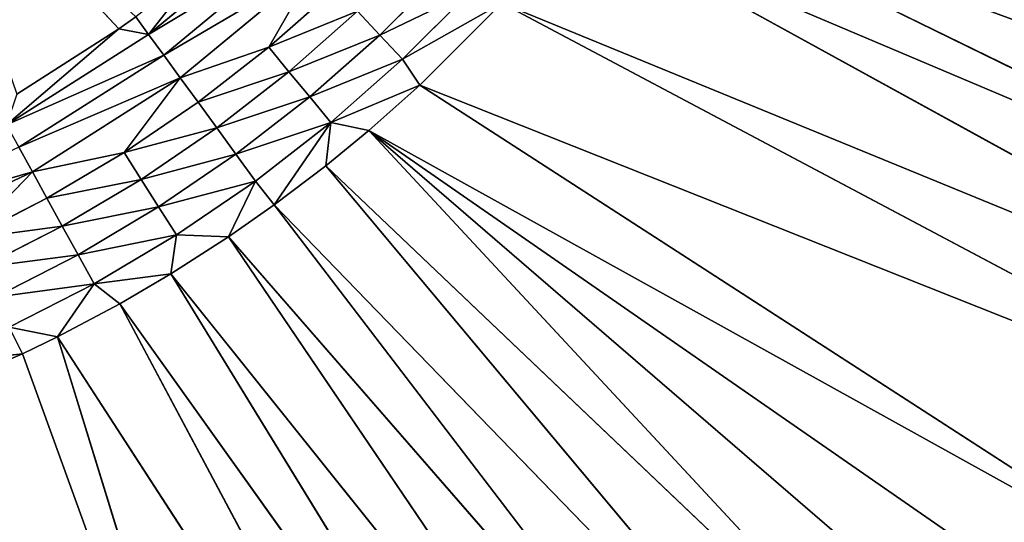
# Model space of a CAD drawing. Extents: x 0 to 500, y 0 to 390.
# Tile 596 of 656: x 260 to 276, y 175 to 183. Entities that reach past the tile are written whole.
import ezdxf

# ---------------------------------------------------------------- set-up
doc = ezdxf.new("R2010")
doc.units = 0
doc.header["$LTSCALE"] = 25.4
doc.layers.get('0').update_dxf_attribs({"linetype": 'CONTINUOUS'})

# ---------------------------------------------------------------- blocks, each defined once
blk = doc.blocks.new('ATLANTA505_-_S_STL')
at = {"color": 0}
for p, q in [((264.88, 25.467, 224.287), (260.559, 25.163, 212.367)), ((264.88, 25.467, 224.287), (260.559, 25.163, 212.367)), ((264.88, 25.467, 224.287), (261.112, 25.161, 212.098)), ((264.88, 25.467, 224.287), (261.112, 25.161, 212.098)), ((268.257, 25.454, 223.102), (261.112, 25.161, 212.098)), ((268.257, 25.454, 223.102), (261.112, 25.161, 212.098)), ((268.257, 25.454, 223.102), (262.102, 25.157, 211.574)), ((268.257, 25.454, 223.102), (262.102, 25.157, 211.574)), ((269.87, 25.447, 222.438), (262.102, 25.157, 211.574)), ((269.87, 25.447, 222.438), (262.102, 25.157, 211.574)), ((269.87, 25.447, 222.438), (262.913, 25.154, 211.1)), ((269.87, 25.447, 222.438), (262.913, 25.154, 211.1)), ((271.43, 25.441, 221.726), (262.913, 25.154, 211.1)), ((271.43, 25.441, 221.726), (262.913, 25.154, 211.1)), ((271.43, 25.441, 221.726), (263.829, 25.15, 210.513)), ((271.43, 25.441, 221.726), (263.829, 25.15, 210.513)), ((272.934, 25.435, 220.962), (263.829, 25.15, 210.513)), ((272.934, 25.435, 220.962), (263.829, 25.15, 210.513)), ((272.934, 25.435, 220.962), (264.556, 25.147, 210.005)), ((272.934, 25.435, 220.962), (264.556, 25.147, 210.005)), ((274.382, 25.43, 220.145), (264.556, 25.147, 210.005)), ((274.382, 25.43, 220.145), (264.556, 25.147, 210.005)), ((274.382, 25.43, 220.145), (265.375, 25.144, 209.384)), ((274.382, 25.43, 220.145), (265.375, 25.144, 209.384)), ((275.772, 25.425, 219.274), (265.375, 25.144, 209.384)), ((275.772, 25.425, 219.274), (265.375, 25.144, 209.384)), ((275.772, 25.425, 219.274), (266.057, 25.142, 208.824)), ((275.772, 25.425, 219.274), (266.057, 25.142, 208.824)), ((277.101, 25.421, 218.346), (266.057, 25.142, 208.824)), ((277.101, 25.421, 218.346), (266.057, 25.142, 208.824)), ((278.368, 25.417, 217.36), (266.057, 25.142, 208.824)), ((278.368, 25.417, 217.36), (266.057, 25.142, 208.824)), ((279.572, 25.414, 216.314), (266.865, 25.14, 208.106)), ((279.572, 25.414, 216.314), (266.865, 25.14, 208.106)), ((281.791, 25.408, 214.037), (268.167, 25.137, 206.807)), ((281.791, 25.408, 214.037), (268.167, 25.137, 206.807)), ((282.804, 25.406, 212.802), (269.37, 25.136, 205.416)), ((282.804, 25.406, 212.802), (269.37, 25.136, 205.416)), ((283.751, 25.405, 211.501), (269.906, 25.136, 204.721)), ((283.751, 25.405, 211.501), (269.906, 25.136, 204.721)), ((260.559, 25.163, 212.367), (258.817, 25.169, 213.108)), ((260.559, 25.163, 212.367), (258.817, 25.169, 213.108)), ((260.559, 25.163, 212.367), (258.96, 25.138, 212.549)), ((260.559, 25.163, 212.367), (258.96, 25.138, 212.549)), ((260.123, 25.046, 211.47), (261.441, 25.04, 210.796)), ((260.123, 25.046, 211.47), (261.441, 25.04, 210.796)), ((260.559, 25.163, 212.367), (260.348, 25.133, 211.945)), ((260.559, 25.163, 212.367), (260.348, 25.133, 211.945)), ((261.112, 25.161, 212.098), (260.348, 25.133, 211.945)), ((261.112, 25.161, 212.098), (260.348, 25.133, 211.945)), ((261.695, 25.127, 211.256), (260.348, 25.133, 211.945)), ((261.695, 25.127, 211.256), (260.348, 25.133, 211.945)), ((261.112, 25.161, 212.098), (260.559, 25.163, 212.367)), ((261.112, 25.161, 212.098), (260.559, 25.163, 212.367)), ((262.102, 25.157, 211.574), (261.112, 25.161, 212.098)), ((261.112, 25.161, 212.098), (261.695, 25.127, 211.256)), ((261.112, 25.161, 212.098), (261.695, 25.127, 211.256)), ((262.102, 25.157, 211.574), (261.112, 25.161, 212.098)), ((261.441, 25.04, 210.796), (261.19, 24.895, 210.342)), ((261.441, 25.04, 210.796), (261.19, 24.895, 210.342)), ((261.695, 25.127, 211.256), (261.441, 25.04, 210.796)), ((261.695, 25.127, 211.256), (261.441, 25.04, 210.796)), ((261.441, 25.04, 210.796), (262.719, 25.035, 210.038)), ((261.441, 25.04, 210.796), (262.719, 25.035, 210.038)), ((262.102, 25.157, 211.574), (261.695, 25.127, 211.256)), ((262.102, 25.157, 211.574), (261.695, 25.127, 211.256)), ((263.001, 25.122, 210.482), (261.695, 25.127, 211.256)), ((263.001, 25.122, 210.482), (261.695, 25.127, 211.256)), ((262.913, 25.154, 211.1), (262.102, 25.157, 211.574)), ((262.913, 25.154, 211.1), (262.102, 25.157, 211.574)), ((262.719, 25.035, 210.038), (262.44, 24.89, 209.6)), ((262.719, 25.035, 210.038), (262.44, 24.89, 209.6)), ((263.001, 25.122, 210.482), (262.719, 25.035, 210.038)), ((263.001, 25.122, 210.482), (262.719, 25.035, 210.038)), ((262.719, 25.035, 210.038), (263.947, 25.03, 209.202)), ((262.719, 25.035, 210.038), (263.947, 25.03, 209.202)), ((263.829, 25.15, 210.513), (262.913, 25.154, 211.1)), ((262.913, 25.154, 211.1), (263.001, 25.122, 210.482)), ((262.913, 25.154, 211.1), (263.001, 25.122, 210.482)), ((263.829, 25.15, 210.513), (262.913, 25.154, 211.1)), ((263.001, 25.122, 210.482), (263.829, 25.15, 210.513)), ((263.001, 25.122, 210.482), (263.829, 25.15, 210.513)), ((264.255, 25.117, 209.627), (263.001, 25.122, 210.482)), ((264.255, 25.117, 209.627), (263.001, 25.122, 210.482)), ((263.947, 25.03, 209.202), (263.641, 24.885, 208.783)), ((263.947, 25.03, 209.202), (263.641, 24.885, 208.783)), ((264.556, 25.147, 210.005), (263.829, 25.15, 210.513)), ((263.829, 25.15, 210.513), (264.255, 25.117, 209.627)), ((263.829, 25.15, 210.513), (264.255, 25.117, 209.627)), ((264.556, 25.147, 210.005), (263.829, 25.15, 210.513)), ((264.255, 25.117, 209.627), (263.947, 25.03, 209.202)), ((264.255, 25.117, 209.627), (263.947, 25.03, 209.202)), ((263.947, 25.03, 209.202), (265.119, 25.026, 208.292)), ((263.947, 25.03, 209.202), (265.119, 25.026, 208.292)), ((264.556, 25.147, 210.005), (264.255, 25.117, 209.627)), ((264.556, 25.147, 210.005), (264.255, 25.117, 209.627)), ((265.454, 25.113, 208.697), (264.255, 25.117, 209.627)), ((265.454, 25.113, 208.697), (264.255, 25.117, 209.627)), ((265.375, 25.144, 209.384), (264.556, 25.147, 210.005)), ((264.556, 25.147, 210.005), (265.454, 25.113, 208.697)), ((264.556, 25.147, 210.005), (265.454, 25.113, 208.697)), ((265.375, 25.144, 209.384), (264.556, 25.147, 210.005)), ((265.119, 25.026, 208.292), (264.788, 24.881, 207.892)), ((265.119, 25.026, 208.292), (264.788, 24.881, 207.892)), ((265.454, 25.113, 208.697), (265.119, 25.026, 208.292)), ((265.454, 25.113, 208.697), (265.119, 25.026, 208.292)), ((265.119, 25.026, 208.292), (266.233, 25.022, 207.312)), ((265.119, 25.026, 208.292), (266.233, 25.022, 207.312)), ((266.057, 25.142, 208.824), (265.375, 25.144, 209.384)), ((265.375, 25.144, 209.384), (265.454, 25.113, 208.697)), ((265.375, 25.144, 209.384), (265.454, 25.113, 208.697)), ((266.057, 25.142, 208.824), (265.375, 25.144, 209.384)), ((265.454, 25.113, 208.697), (266.057, 25.142, 208.824)), ((265.454, 25.113, 208.697), (266.057, 25.142, 208.824)), ((266.592, 25.109, 207.695), (265.454, 25.113, 208.697)), ((266.592, 25.109, 207.695), (265.454, 25.113, 208.697)), ((266.233, 25.022, 207.312), (265.878, 24.878, 206.933)), ((266.233, 25.022, 207.312), (265.878, 24.878, 206.933)), ((266.865, 25.14, 208.106), (266.057, 25.142, 208.824)), ((266.865, 25.14, 208.106), (266.057, 25.142, 208.824)), ((266.592, 25.109, 207.695), (266.233, 25.022, 207.312)), ((266.592, 25.109, 207.695), (266.233, 25.022, 207.312)), ((266.233, 25.022, 207.312), (267.285, 25.02, 206.262)), ((266.233, 25.022, 207.312), (267.285, 25.02, 206.262)), ((266.865, 25.14, 208.106), (266.592, 25.109, 207.695)), ((266.865, 25.14, 208.106), (266.592, 25.109, 207.695)), ((267.667, 25.107, 206.622), (266.592, 25.109, 207.695)), ((267.667, 25.107, 206.622), (266.592, 25.109, 207.695)), ((268.167, 25.137, 206.807), (266.865, 25.14, 208.106)), ((268.167, 25.137, 206.807), (266.865, 25.14, 208.106)), ((261.19, 24.895, 210.342), (259.901, 24.901, 211.001)), ((261.19, 24.895, 210.342), (259.901, 24.901, 211.001)), ((261.19, 24.895, 210.342), (260.947, 24.695, 209.901)), ((261.19, 24.895, 210.342), (260.947, 24.695, 209.901)), ((262.44, 24.89, 209.6), (261.19, 24.895, 210.342)), ((262.44, 24.89, 209.6), (261.19, 24.895, 210.342)), ((262.44, 24.89, 209.6), (262.17, 24.689, 209.176)), ((262.44, 24.89, 209.6), (262.17, 24.689, 209.176)), ((263.641, 24.885, 208.783), (262.44, 24.89, 209.6)), ((263.641, 24.885, 208.783), (262.44, 24.89, 209.6)), ((263.641, 24.885, 208.783), (263.345, 24.684, 208.376)), ((263.641, 24.885, 208.783), (263.345, 24.684, 208.376)), ((264.788, 24.881, 207.892), (263.641, 24.885, 208.783)), ((264.788, 24.881, 207.892), (263.641, 24.885, 208.783)), ((264.788, 24.881, 207.892), (264.467, 24.68, 207.505)), ((264.788, 24.881, 207.892), (264.467, 24.68, 207.505)), ((265.878, 24.878, 206.933), (264.788, 24.881, 207.892)), ((265.878, 24.878, 206.933), (264.788, 24.881, 207.892)), ((259.686, 24.7, 210.546), (260.715, 24.44, 209.482)), ((259.686, 24.7, 210.546), (260.947, 24.695, 209.901)), ((259.686, 24.7, 210.546), (260.715, 24.44, 209.482)), ((259.686, 24.7, 210.546), (260.947, 24.695, 209.901)), ((260.947, 24.695, 209.901), (260.715, 24.44, 209.482)), ((260.947, 24.695, 209.901), (260.715, 24.44, 209.482)), ((262.17, 24.689, 209.176), (260.715, 24.44, 209.482)), ((262.17, 24.689, 209.176), (260.715, 24.44, 209.482)), ((260.947, 24.695, 209.901), (262.17, 24.689, 209.176)), ((260.947, 24.695, 209.901), (262.17, 24.689, 209.176)), ((262.17, 24.689, 209.176), (263.063, 24.43, 207.989)), ((262.17, 24.689, 209.176), (263.345, 24.684, 208.376)), ((262.17, 24.689, 209.176), (263.063, 24.43, 207.989)), ((262.17, 24.689, 209.176), (263.345, 24.684, 208.376)), ((263.345, 24.684, 208.376), (263.063, 24.43, 207.989)), ((263.345, 24.684, 208.376), (263.063, 24.43, 207.989)), ((264.467, 24.68, 207.505), (263.063, 24.43, 207.989)), ((264.467, 24.68, 207.505), (263.063, 24.43, 207.989)), ((263.345, 24.684, 208.376), (264.467, 24.68, 207.505)), ((263.345, 24.684, 208.376), (264.467, 24.68, 207.505)), ((264.467, 24.68, 207.505), (265.206, 24.422, 206.217)), ((264.467, 24.68, 207.505), (265.533, 24.677, 206.566)), ((264.467, 24.68, 207.505), (265.206, 24.422, 206.217)), ((264.467, 24.68, 207.505), (265.533, 24.677, 206.566)), ((260.715, 24.44, 209.482), (258.209, 24.451, 210.667)), ((260.715, 24.44, 209.482), (258.209, 24.451, 210.667)), ((260.715, 24.44, 209.482), (260.499, 24.138, 209.092)), ((260.715, 24.44, 209.482), (260.499, 24.138, 209.092)), ((263.063, 24.43, 207.989), (260.715, 24.44, 209.482)), ((263.063, 24.43, 207.989), (260.715, 24.44, 209.482)), ((263.063, 24.43, 207.989), (262.8, 24.127, 207.629)), ((263.063, 24.43, 207.989), (262.8, 24.127, 207.629)), ((265.206, 24.422, 206.217), (263.063, 24.43, 207.989)), ((265.206, 24.422, 206.217), (263.063, 24.43, 207.989)), ((260.499, 24.138, 209.092), (262.8, 24.127, 207.629)), ((260.499, 24.138, 209.092), (262.8, 24.127, 207.629)), ((262.8, 24.127, 207.629), (262.561, 23.783, 207.301)), ((262.8, 24.127, 207.629), (262.561, 23.783, 207.301)), ((262.8, 24.127, 207.629), (264.901, 24.12, 205.892)), ((262.8, 24.127, 207.629), (264.901, 24.12, 205.892)), ((260.302, 23.793, 208.737), (262.088, 23.424, 207.214)), ((260.302, 23.793, 208.737), (262.088, 23.424, 207.214)), ((260.302, 23.793, 208.737), (262.561, 23.783, 207.301)), ((260.302, 23.793, 208.737), (262.561, 23.783, 207.301)), ((262.561, 23.783, 207.301), (262.088, 23.424, 207.214)), ((262.561, 23.783, 207.301), (262.088, 23.424, 207.214)), ((262.561, 23.783, 207.301), (262.357, 23.423, 207.022)), ((262.561, 23.783, 207.301), (262.357, 23.423, 207.022)), ((262.561, 23.783, 207.301), (263.442, 23.418, 206.177)), ((262.561, 23.783, 207.301), (263.442, 23.418, 206.177)), ((262.561, 23.783, 207.301), (264.622, 23.775, 205.596)), ((262.561, 23.783, 207.301), (264.622, 23.775, 205.596)), ((262.088, 23.424, 207.214), (258.966, 18.205, 203.862)), ((262.088, 23.424, 207.214), (258.966, 18.205, 203.862)), ((260.466, 23.431, 208.249), (262.088, 23.424, 207.214)), ((260.466, 23.431, 208.249), (262.088, 23.424, 207.214)), ((262.088, 23.424, 207.214), (262.357, 23.423, 207.022)), ((262.088, 23.424, 207.214), (262.357, 23.423, 207.022))]:
    blk.add_line(p, q, dxfattribs=at)
mesh = blk.add_polyface(dxfattribs=at)
corners = [(257.582, 25.498, 226.142), (261.316, 25.482, 225.296), (255.225, 25.18, 214.169)]
mesh.append_faces([[corners[k] for k in face] for face in [(0, 1, 2)]], dxfattribs={"color": 0})
mesh = blk.add_polyface(dxfattribs=at)
corners = [(255.225, 25.18, 214.169), (264.88, 25.467, 224.287), (257.003, 25.175, 213.718), (261.316, 25.482, 225.296)]
mesh.append_faces([[corners[k] for k in face] for face in [(0, 1, 2), (1, 0, 3)]], dxfattribs={"vtx0": -1, "color": 0})
mesh = blk.add_polyface(dxfattribs=at)
corners = [(264.88, 25.467, 224.287), (258.817, 25.169, 213.108), (257.003, 25.175, 213.718)]
mesh.append_faces([[corners[k] for k in face] for face in [(0, 1, 2)]], dxfattribs={"color": 0})
mesh = blk.add_polyface(dxfattribs=at)
corners = [(264.88, 25.467, 224.287), (260.559, 25.163, 212.367), (258.817, 25.169, 213.108)]
mesh.append_faces([[corners[k] for k in face] for face in [(0, 1, 2)]], dxfattribs={"color": 0})
mesh = blk.add_polyface(dxfattribs=at)
corners = [(264.88, 25.467, 224.287), (261.112, 25.161, 212.098), (260.559, 25.163, 212.367)]
mesh.append_faces([[corners[k] for k in face] for face in [(0, 1, 2)]], dxfattribs={"color": 0})
mesh = blk.add_polyface(dxfattribs=at)
corners = [(264.88, 25.467, 224.287), (268.257, 25.454, 223.102), (261.112, 25.161, 212.098)]
mesh.append_faces([[corners[k] for k in face] for face in [(0, 1, 2)]], dxfattribs={"color": 0})
mesh = blk.add_polyface(dxfattribs=at)
corners = [(268.257, 25.454, 223.102), (262.102, 25.157, 211.574), (261.112, 25.161, 212.098)]
mesh.append_faces([[corners[k] for k in face] for face in [(0, 1, 2)]], dxfattribs={"color": 0})
mesh = blk.add_polyface(dxfattribs=at)
corners = [(268.257, 25.454, 223.102), (269.87, 25.447, 222.438), (262.102, 25.157, 211.574)]
mesh.append_faces([[corners[k] for k in face] for face in [(0, 1, 2)]], dxfattribs={"color": 0})
mesh = blk.add_polyface(dxfattribs=at)
corners = [(269.87, 25.447, 222.438), (262.913, 25.154, 211.1), (262.102, 25.157, 211.574)]
mesh.append_faces([[corners[k] for k in face] for face in [(0, 1, 2)]], dxfattribs={"color": 0})
mesh = blk.add_polyface(dxfattribs=at)
corners = [(269.87, 25.447, 222.438), (271.43, 25.441, 221.726), (262.913, 25.154, 211.1)]
mesh.append_faces([[corners[k] for k in face] for face in [(0, 1, 2)]], dxfattribs={"color": 0})
mesh = blk.add_polyface(dxfattribs=at)
corners = [(271.43, 25.441, 221.726), (263.829, 25.15, 210.513), (262.913, 25.154, 211.1)]
mesh.append_faces([[corners[k] for k in face] for face in [(0, 1, 2)]], dxfattribs={"color": 0})
mesh = blk.add_polyface(dxfattribs=at)
corners = [(271.43, 25.441, 221.726), (272.934, 25.435, 220.962), (263.829, 25.15, 210.513)]
mesh.append_faces([[corners[k] for k in face] for face in [(0, 1, 2)]], dxfattribs={"color": 0})
mesh = blk.add_polyface(dxfattribs=at)
corners = [(272.934, 25.435, 220.962), (264.556, 25.147, 210.005), (263.829, 25.15, 210.513)]
mesh.append_faces([[corners[k] for k in face] for face in [(0, 1, 2)]], dxfattribs={"color": 0})
mesh = blk.add_polyface(dxfattribs=at)
corners = [(272.934, 25.435, 220.962), (274.382, 25.43, 220.145), (264.556, 25.147, 210.005)]
mesh.append_faces([[corners[k] for k in face] for face in [(0, 1, 2)]], dxfattribs={"color": 0})
mesh = blk.add_polyface(dxfattribs=at)
corners = [(274.382, 25.43, 220.145), (265.375, 25.144, 209.384), (264.556, 25.147, 210.005)]
mesh.append_faces([[corners[k] for k in face] for face in [(0, 1, 2)]], dxfattribs={"color": 0})
mesh = blk.add_polyface(dxfattribs=at)
corners = [(274.382, 25.43, 220.145), (275.772, 25.425, 219.274), (265.375, 25.144, 209.384)]
mesh.append_faces([[corners[k] for k in face] for face in [(0, 1, 2)]], dxfattribs={"color": 0})
mesh = blk.add_polyface(dxfattribs=at)
corners = [(275.772, 25.425, 219.274), (266.057, 25.142, 208.824), (265.375, 25.144, 209.384)]
mesh.append_faces([[corners[k] for k in face] for face in [(0, 1, 2)]], dxfattribs={"color": 0})
mesh = blk.add_polyface(dxfattribs=at)
corners = [(275.772, 25.425, 219.274), (277.101, 25.421, 218.346), (266.057, 25.142, 208.824)]
mesh.append_faces([[corners[k] for k in face] for face in [(0, 1, 2)]], dxfattribs={"color": 0})
mesh = blk.add_polyface(dxfattribs=at)
corners = [(277.101, 25.421, 218.346), (278.368, 25.417, 217.36), (266.057, 25.142, 208.824)]
mesh.append_faces([[corners[k] for k in face] for face in [(0, 1, 2)]], dxfattribs={"color": 0})
mesh = blk.add_polyface(dxfattribs=at)
corners = [(266.057, 25.142, 208.824), (279.572, 25.414, 216.314), (266.865, 25.14, 208.106), (278.368, 25.417, 217.36)]
mesh.append_faces([[corners[k] for k in face] for face in [(0, 1, 2), (1, 0, 3)]], dxfattribs={"vtx0": -1, "color": 0})
mesh = blk.add_polyface(dxfattribs=at)
corners = [(266.865, 25.14, 208.106), (281.791, 25.408, 214.037), (268.167, 25.137, 206.807), (279.572, 25.414, 216.314), (280.714, 25.411, 215.208)]
mesh.append_faces([[corners[k] for k in face] for face in [(0, 1, 2), (1, 3, 4)]], dxfattribs={"vtx0": -1, "color": 0})
mesh.append_faces([[corners[k] for k in face] for face in [(1, 0, 3)]], dxfattribs={"vtx0": -1, "vtx2": -1, "color": 0})
mesh = blk.add_polyface(dxfattribs=at)
corners = [(268.167, 25.137, 206.807), (282.804, 25.406, 212.802), (269.37, 25.136, 205.416), (281.791, 25.408, 214.037)]
mesh.append_faces([[corners[k] for k in face] for face in [(0, 1, 2), (1, 0, 3)]], dxfattribs={"vtx0": -1, "color": 0})
mesh = blk.add_polyface(dxfattribs=at)
corners = [(269.37, 25.136, 205.416), (283.751, 25.405, 211.501), (269.906, 25.136, 204.721), (282.804, 25.406, 212.802)]
mesh.append_faces([[corners[k] for k in face] for face in [(0, 1, 2), (1, 0, 3)]], dxfattribs={"vtx0": -1, "color": 0})
mesh = blk.add_polyface(dxfattribs=at)
corners = [(269.906, 25.136, 204.721), (284.633, 25.404, 210.131), (270.512, 25.136, 203.863), (283.751, 25.405, 211.501)]
mesh.append_faces([[corners[k] for k in face] for face in [(0, 1, 2), (1, 0, 3)]], dxfattribs={"vtx0": -1, "color": 0})
mesh = blk.add_polyface(dxfattribs=at)
corners = [(270.512, 25.136, 203.863), (285.447, 25.404, 208.691), (271.006, 25.137, 203.101), (284.633, 25.404, 210.131)]
mesh.append_faces([[corners[k] for k in face] for face in [(0, 1, 2), (1, 0, 3)]], dxfattribs={"vtx0": -1, "color": 0})
mesh = blk.add_polyface(dxfattribs=at)
corners = [(271.006, 25.137, 203.101), (286.195, 25.405, 207.18), (271.576, 25.138, 202.138), (285.447, 25.404, 208.691)]
mesh.append_faces([[corners[k] for k in face] for face in [(0, 1, 2), (1, 0, 3)]], dxfattribs={"vtx0": -1, "color": 0})
mesh = blk.add_polyface(dxfattribs=at)
corners = [(271.576, 25.138, 202.138), (286.875, 25.406, 205.597), (272.437, 25.141, 200.478), (286.195, 25.405, 207.18)]
mesh.append_faces([[corners[k] for k in face] for face in [(0, 1, 2), (1, 0, 3)]], dxfattribs={"vtx0": -1, "color": 0})
mesh = blk.add_polyface(dxfattribs=at)
corners = [(258.817, 25.169, 213.108), (260.559, 25.163, 212.367), (258.96, 25.138, 212.549)]
mesh.append_faces([[corners[k] for k in face] for face in [(0, 1, 2)]], dxfattribs={"color": 0})
mesh = blk.add_polyface(dxfattribs=at)
corners = [(258.96, 25.138, 212.549), (260.559, 25.163, 212.367), (260.348, 25.133, 211.945)]
mesh.append_faces([[corners[k] for k in face] for face in [(0, 1, 2)]], dxfattribs={"color": 0})
mesh = blk.add_polyface(dxfattribs=at)
corners = [(259.901, 24.901, 211.001), (261.441, 25.04, 210.796), (261.19, 24.895, 210.342), (260.123, 25.046, 211.47)]
mesh.append_faces([[corners[k] for k in face] for face in [(0, 1, 2), (1, 0, 3)]], dxfattribs={"vtx0": -1, "color": 0})
mesh = blk.add_polyface(dxfattribs=at)
corners = [(260.123, 25.046, 211.47), (261.695, 25.127, 211.256), (261.441, 25.04, 210.796), (260.348, 25.133, 211.945)]
mesh.append_faces([[corners[k] for k in face] for face in [(0, 1, 2), (1, 0, 3)]], dxfattribs={"vtx0": -1, "color": 0})
mesh = blk.add_polyface(dxfattribs=at)
corners = [(260.559, 25.163, 212.367), (261.112, 25.161, 212.098), (260.348, 25.133, 211.945)]
mesh.append_faces([[corners[k] for k in face] for face in [(0, 1, 2)]], dxfattribs={"color": 0})
mesh = blk.add_polyface(dxfattribs=at)
corners = [(261.112, 25.161, 212.098), (261.695, 25.127, 211.256), (260.348, 25.133, 211.945)]
mesh.append_faces([[corners[k] for k in face] for face in [(0, 1, 2)]], dxfattribs={"color": 0})
mesh = blk.add_polyface(dxfattribs=at)
corners = [(261.112, 25.161, 212.098), (262.102, 25.157, 211.574), (261.695, 25.127, 211.256)]
mesh.append_faces([[corners[k] for k in face] for face in [(0, 1, 2)]], dxfattribs={"color": 0})
mesh = blk.add_polyface(dxfattribs=at)
corners = [(261.19, 24.895, 210.342), (262.719, 25.035, 210.038), (262.44, 24.89, 209.6), (261.441, 25.04, 210.796)]
mesh.append_faces([[corners[k] for k in face] for face in [(0, 1, 2), (1, 0, 3)]], dxfattribs={"vtx0": -1, "color": 0})
mesh = blk.add_polyface(dxfattribs=at)
corners = [(261.441, 25.04, 210.796), (263.001, 25.122, 210.482), (262.719, 25.035, 210.038), (261.695, 25.127, 211.256)]
mesh.append_faces([[corners[k] for k in face] for face in [(0, 1, 2), (1, 0, 3)]], dxfattribs={"vtx0": -1, "color": 0})
mesh = blk.add_polyface(dxfattribs=at)
corners = [(261.695, 25.127, 211.256), (262.913, 25.154, 211.1), (263.001, 25.122, 210.482), (262.102, 25.157, 211.574)]
mesh.append_faces([[corners[k] for k in face] for face in [(0, 1, 2), (1, 0, 3)]], dxfattribs={"vtx0": -1, "color": 0})
mesh = blk.add_polyface(dxfattribs=at)
corners = [(262.44, 24.89, 209.6), (263.947, 25.03, 209.202), (263.641, 24.885, 208.783), (262.719, 25.035, 210.038)]
mesh.append_faces([[corners[k] for k in face] for face in [(0, 1, 2), (1, 0, 3)]], dxfattribs={"vtx0": -1, "color": 0})
mesh = blk.add_polyface(dxfattribs=at)
corners = [(262.719, 25.035, 210.038), (264.255, 25.117, 209.627), (263.947, 25.03, 209.202), (263.001, 25.122, 210.482)]
mesh.append_faces([[corners[k] for k in face] for face in [(0, 1, 2), (1, 0, 3)]], dxfattribs={"vtx0": -1, "color": 0})
mesh = blk.add_polyface(dxfattribs=at)
corners = [(262.913, 25.154, 211.1), (263.829, 25.15, 210.513), (263.001, 25.122, 210.482)]
mesh.append_faces([[corners[k] for k in face] for face in [(0, 1, 2)]], dxfattribs={"color": 0})
mesh = blk.add_polyface(dxfattribs=at)
corners = [(263.829, 25.15, 210.513), (264.255, 25.117, 209.627), (263.001, 25.122, 210.482)]
mesh.append_faces([[corners[k] for k in face] for face in [(0, 1, 2)]], dxfattribs={"color": 0})
mesh = blk.add_polyface(dxfattribs=at)
corners = [(263.641, 24.885, 208.783), (265.119, 25.026, 208.292), (264.788, 24.881, 207.892), (263.947, 25.03, 209.202)]
mesh.append_faces([[corners[k] for k in face] for face in [(0, 1, 2), (1, 0, 3)]], dxfattribs={"vtx0": -1, "color": 0})
mesh = blk.add_polyface(dxfattribs=at)
corners = [(263.829, 25.15, 210.513), (264.556, 25.147, 210.005), (264.255, 25.117, 209.627)]
mesh.append_faces([[corners[k] for k in face] for face in [(0, 1, 2)]], dxfattribs={"color": 0})
mesh = blk.add_polyface(dxfattribs=at)
corners = [(263.947, 25.03, 209.202), (265.454, 25.113, 208.697), (265.119, 25.026, 208.292), (264.255, 25.117, 209.627)]
mesh.append_faces([[corners[k] for k in face] for face in [(0, 1, 2), (1, 0, 3)]], dxfattribs={"vtx0": -1, "color": 0})
mesh = blk.add_polyface(dxfattribs=at)
corners = [(264.556, 25.147, 210.005), (265.454, 25.113, 208.697), (264.255, 25.117, 209.627)]
mesh.append_faces([[corners[k] for k in face] for face in [(0, 1, 2)]], dxfattribs={"color": 0})
mesh = blk.add_polyface(dxfattribs=at)
corners = [(264.556, 25.147, 210.005), (265.375, 25.144, 209.384), (265.454, 25.113, 208.697)]
mesh.append_faces([[corners[k] for k in face] for face in [(0, 1, 2)]], dxfattribs={"color": 0})
mesh = blk.add_polyface(dxfattribs=at)
corners = [(264.788, 24.881, 207.892), (266.233, 25.022, 207.312), (265.878, 24.878, 206.933), (265.119, 25.026, 208.292)]
mesh.append_faces([[corners[k] for k in face] for face in [(0, 1, 2), (1, 0, 3)]], dxfattribs={"vtx0": -1, "color": 0})
mesh = blk.add_polyface(dxfattribs=at)
corners = [(265.119, 25.026, 208.292), (266.592, 25.109, 207.695), (266.233, 25.022, 207.312), (265.454, 25.113, 208.697)]
mesh.append_faces([[corners[k] for k in face] for face in [(0, 1, 2), (1, 0, 3)]], dxfattribs={"vtx0": -1, "color": 0})
mesh = blk.add_polyface(dxfattribs=at)
corners = [(265.375, 25.144, 209.384), (266.057, 25.142, 208.824), (265.454, 25.113, 208.697)]
mesh.append_faces([[corners[k] for k in face] for face in [(0, 1, 2)]], dxfattribs={"color": 0})
mesh = blk.add_polyface(dxfattribs=at)
corners = [(265.454, 25.113, 208.697), (266.865, 25.14, 208.106), (266.592, 25.109, 207.695), (266.057, 25.142, 208.824)]
mesh.append_faces([[corners[k] for k in face] for face in [(0, 1, 2), (1, 0, 3)]], dxfattribs={"vtx0": -1, "color": 0})
mesh = blk.add_polyface(dxfattribs=at)
corners = [(265.878, 24.878, 206.933), (267.285, 25.02, 206.262), (266.907, 24.875, 205.906), (266.233, 25.022, 207.312)]
mesh.append_faces([[corners[k] for k in face] for face in [(0, 1, 2), (1, 0, 3)]], dxfattribs={"vtx0": -1, "color": 0})
mesh = blk.add_polyface(dxfattribs=at)
corners = [(266.233, 25.022, 207.312), (267.667, 25.107, 206.622), (267.285, 25.02, 206.262), (266.592, 25.109, 207.695)]
mesh.append_faces([[corners[k] for k in face] for face in [(0, 1, 2), (1, 0, 3)]], dxfattribs={"vtx0": -1, "color": 0})
mesh = blk.add_polyface(dxfattribs=at)
corners = [(266.592, 25.109, 207.695), (268.167, 25.137, 206.807), (267.667, 25.107, 206.622), (266.865, 25.14, 208.106)]
mesh.append_faces([[corners[k] for k in face] for face in [(0, 1, 2), (1, 0, 3)]], dxfattribs={"vtx0": -1, "color": 0})
mesh = blk.add_polyface(dxfattribs=at)
corners = [(259.686, 24.7, 210.546), (261.19, 24.895, 210.342), (260.947, 24.695, 209.901), (259.901, 24.901, 211.001)]
mesh.append_faces([[corners[k] for k in face] for face in [(0, 1, 2), (1, 0, 3)]], dxfattribs={"vtx0": -1, "color": 0})
mesh = blk.add_polyface(dxfattribs=at)
corners = [(260.947, 24.695, 209.901), (262.44, 24.89, 209.6), (262.17, 24.689, 209.176), (261.19, 24.895, 210.342)]
mesh.append_faces([[corners[k] for k in face] for face in [(0, 1, 2), (1, 0, 3)]], dxfattribs={"vtx0": -1, "color": 0})
mesh = blk.add_polyface(dxfattribs=at)
corners = [(262.17, 24.689, 209.176), (263.641, 24.885, 208.783), (263.345, 24.684, 208.376), (262.44, 24.89, 209.6)]
mesh.append_faces([[corners[k] for k in face] for face in [(0, 1, 2), (1, 0, 3)]], dxfattribs={"vtx0": -1, "color": 0})
mesh = blk.add_polyface(dxfattribs=at)
corners = [(263.345, 24.684, 208.376), (264.788, 24.881, 207.892), (264.467, 24.68, 207.505), (263.641, 24.885, 208.783)]
mesh.append_faces([[corners[k] for k in face] for face in [(0, 1, 2), (1, 0, 3)]], dxfattribs={"vtx0": -1, "color": 0})
mesh = blk.add_polyface(dxfattribs=at)
corners = [(264.467, 24.68, 207.505), (265.878, 24.878, 206.933), (265.533, 24.677, 206.566), (264.788, 24.881, 207.892)]
mesh.append_faces([[corners[k] for k in face] for face in [(0, 1, 2), (1, 0, 3)]], dxfattribs={"vtx0": -1, "color": 0})
mesh = blk.add_polyface(dxfattribs=at)
corners = [(258.209, 24.451, 210.667), (259.686, 24.7, 210.546), (260.715, 24.44, 209.482)]
mesh.append_faces([[corners[k] for k in face] for face in [(0, 1, 2)]], dxfattribs={"color": 0})
mesh = blk.add_polyface(dxfattribs=at)
corners = [(259.686, 24.7, 210.546), (260.947, 24.695, 209.901), (260.715, 24.44, 209.482)]
mesh.append_faces([[corners[k] for k in face] for face in [(0, 1, 2)]], dxfattribs={"color": 0})
mesh = blk.add_polyface(dxfattribs=at)
corners = [(260.947, 24.695, 209.901), (262.17, 24.689, 209.176), (260.715, 24.44, 209.482)]
mesh.append_faces([[corners[k] for k in face] for face in [(0, 1, 2)]], dxfattribs={"color": 0})
mesh = blk.add_polyface(dxfattribs=at)
corners = [(260.715, 24.44, 209.482), (262.17, 24.689, 209.176), (263.063, 24.43, 207.989)]
mesh.append_faces([[corners[k] for k in face] for face in [(0, 1, 2)]], dxfattribs={"color": 0})
mesh = blk.add_polyface(dxfattribs=at)
corners = [(262.17, 24.689, 209.176), (263.345, 24.684, 208.376), (263.063, 24.43, 207.989)]
mesh.append_faces([[corners[k] for k in face] for face in [(0, 1, 2)]], dxfattribs={"color": 0})
mesh = blk.add_polyface(dxfattribs=at)
corners = [(263.345, 24.684, 208.376), (264.467, 24.68, 207.505), (263.063, 24.43, 207.989)]
mesh.append_faces([[corners[k] for k in face] for face in [(0, 1, 2)]], dxfattribs={"color": 0})
mesh = blk.add_polyface(dxfattribs=at)
corners = [(263.063, 24.43, 207.989), (264.467, 24.68, 207.505), (265.206, 24.422, 206.217)]
mesh.append_faces([[corners[k] for k in face] for face in [(0, 1, 2)]], dxfattribs={"color": 0})
mesh = blk.add_polyface(dxfattribs=at)
corners = [(264.467, 24.68, 207.505), (265.533, 24.677, 206.566), (265.206, 24.422, 206.217)]
mesh.append_faces([[corners[k] for k in face] for face in [(0, 1, 2)]], dxfattribs={"color": 0})
mesh = blk.add_polyface(dxfattribs=at)
corners = [(258.044, 24.149, 210.253), (260.715, 24.44, 209.482), (260.499, 24.138, 209.092), (258.209, 24.451, 210.667)]
mesh.append_faces([[corners[k] for k in face] for face in [(0, 1, 2), (1, 0, 3)]], dxfattribs={"vtx0": -1, "color": 0})
mesh = blk.add_polyface(dxfattribs=at)
corners = [(260.499, 24.138, 209.092), (263.063, 24.43, 207.989), (262.8, 24.127, 207.629), (260.715, 24.44, 209.482)]
mesh.append_faces([[corners[k] for k in face] for face in [(0, 1, 2), (1, 0, 3)]], dxfattribs={"vtx0": -1, "color": 0})
mesh = blk.add_polyface(dxfattribs=at)
corners = [(262.8, 24.127, 207.629), (265.206, 24.422, 206.217), (264.901, 24.12, 205.892), (263.063, 24.43, 207.989)]
mesh.append_faces([[corners[k] for k in face] for face in [(0, 1, 2), (1, 0, 3)]], dxfattribs={"vtx0": -1, "color": 0})
mesh = blk.add_polyface(dxfattribs=at)
corners = [(260.302, 23.793, 208.737), (262.8, 24.127, 207.629), (262.561, 23.783, 207.301), (260.499, 24.138, 209.092)]
mesh.append_faces([[corners[k] for k in face] for face in [(0, 1, 2), (1, 0, 3)]], dxfattribs={"vtx0": -1, "color": 0})
mesh = blk.add_polyface(dxfattribs=at)
corners = [(262.561, 23.783, 207.301), (264.901, 24.12, 205.892), (264.622, 23.775, 205.596), (262.8, 24.127, 207.629)]
mesh.append_faces([[corners[k] for k in face] for face in [(0, 1, 2), (1, 0, 3)]], dxfattribs={"vtx0": -1, "color": 0})
mesh = blk.add_polyface(dxfattribs=at)
corners = [(260.302, 23.793, 208.737), (262.088, 23.424, 207.214), (260.466, 23.431, 208.249)]
mesh.append_faces([[corners[k] for k in face] for face in [(0, 1, 2)]], dxfattribs={"color": 0})
mesh = blk.add_polyface(dxfattribs=at)
corners = [(260.302, 23.793, 208.737), (262.561, 23.783, 207.301), (262.088, 23.424, 207.214)]
mesh.append_faces([[corners[k] for k in face] for face in [(0, 1, 2)]], dxfattribs={"color": 0})
mesh = blk.add_polyface(dxfattribs=at)
corners = [(262.561, 23.783, 207.301), (262.357, 23.423, 207.022), (262.088, 23.424, 207.214)]
mesh.append_faces([[corners[k] for k in face] for face in [(0, 1, 2)]], dxfattribs={"color": 0})
mesh = blk.add_polyface(dxfattribs=at)
corners = [(262.561, 23.783, 207.301), (263.442, 23.418, 206.177), (262.357, 23.423, 207.022)]
mesh.append_faces([[corners[k] for k in face] for face in [(0, 1, 2)]], dxfattribs={"color": 0})
mesh = blk.add_polyface(dxfattribs=at)
corners = [(262.561, 23.783, 207.301), (264.622, 23.775, 205.596), (263.442, 23.418, 206.177)]
mesh.append_faces([[corners[k] for k in face] for face in [(0, 1, 2)]], dxfattribs={"color": 0})
mesh = blk.add_polyface(dxfattribs=at)
corners = [(260.466, 23.431, 208.249), (262.088, 23.424, 207.214), (258.966, 18.205, 203.862)]
mesh.append_faces([[corners[k] for k in face] for face in [(0, 1, 2)]], dxfattribs={"color": 0})
mesh = blk.add_polyface(dxfattribs=at)
corners = [(262.088, 23.424, 207.214), (262.357, 23.423, 207.022), (258.966, 18.205, 203.862)]
mesh.append_faces([[corners[k] for k in face] for face in [(0, 1, 2)]], dxfattribs={"color": 0})

msp = doc.modelspace()

# ---------------------------------------------------------------- block references
at = {"color": 254, "extrusion": (0, -1, 1.11022e-16)}
msp.add_blockref('ATLANTA505_-_S_STL', (-0.149, -0.01, -389.852), dxfattribs=at)

doc.saveas('drawing.dxf')
